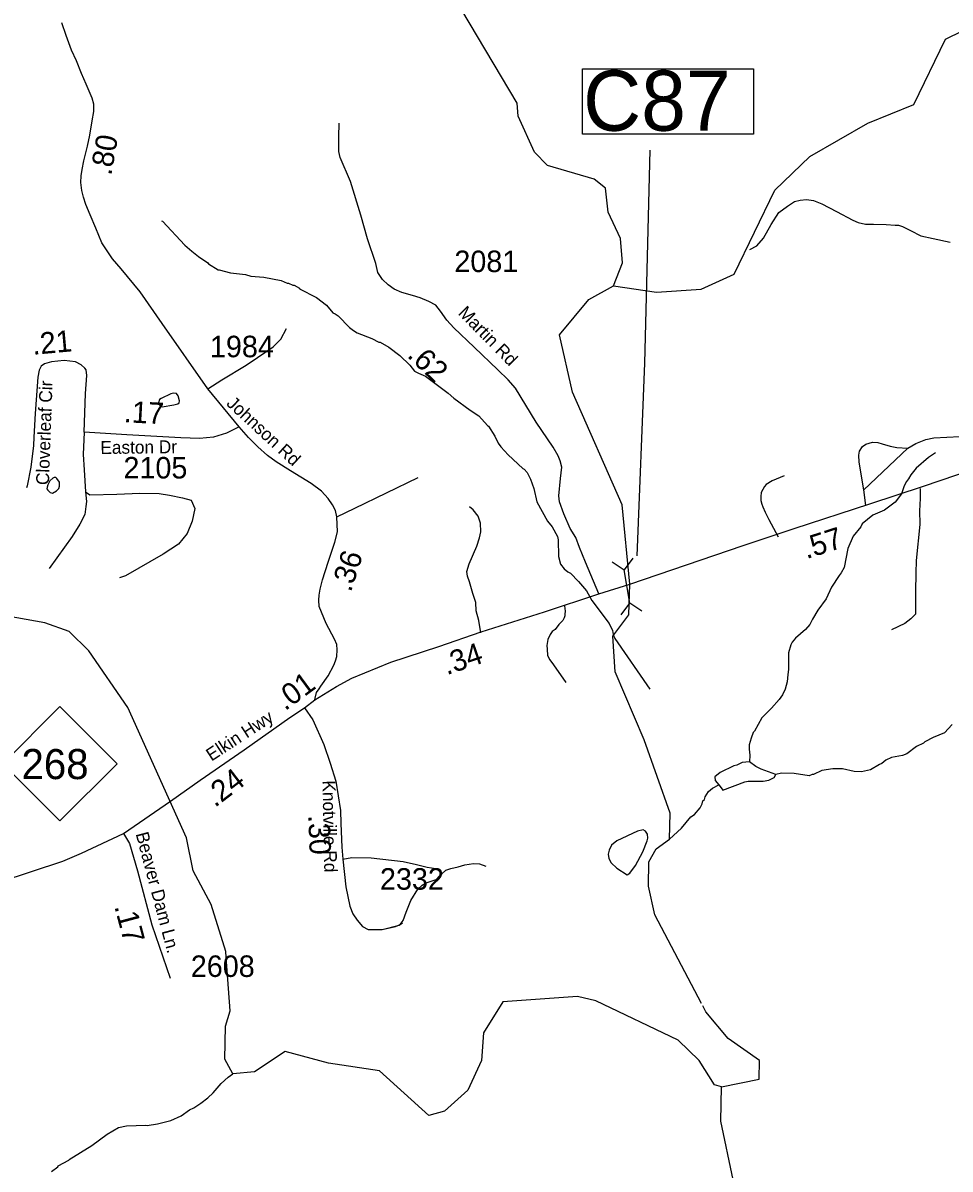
# Model space of a CAD drawing. Extents: x 1248224 to 1454986, y 825081 to 985870.
# Drawn here: x 1383650 to 1389045, y 897074 to 903739 of the extents above; entities that cross this region are included whole.
import ezdxf

# ---------------------------------------------------------------- set-up
doc = ezdxf.new("R2010")
doc.units = 0
for name, color, linetype in [('Exist Hydrographic Creek Single Shore', 7, 'Continuous'), ('Exist Hydrographic Misc Water Feature', 7, 'Continuous'), ('Exist Road Non-System Type 51', 7, 'Continuous'), ('Exist Road Primary NC Attributed', 7, 'Continuous'), ('Exist Road Primary NC Label', 7, 'Continuous'), ('Exist Road Primary NC Mileage Hundredths English Label', 7, 'Continuous'), ('Exist Road Primary NC Shield CELL', 7, 'Continuous'), ('Exist Road Primary NC Shield Number Label', 7, 'Continuous'), ('Exist Road Primary NC Structure Culvert CELL', 7, 'Continuous'), ('Exist Road Primary NC Structure Culvert Number Label', 7, 'Continuous'), ('Exist Road Secondary Mileage Hundredths English Label', 7, 'Continuous'), ('Exist Road Secondary Type 41 Attributed', 7, 'Continuous'), ('Exist Road Secondary Type 51 Attributed', 7, 'Continuous'), ('Exist Road Secondary Type 51 Label', 7, 'Continuous'), ('Exist Road Secondary Type 51 Number Label', 7, 'Continuous')]:
    doc.layers.add(name, color=color, linetype=linetype)

msp = doc.modelspace()

# ---------------------------------------------------------------- linework, layer by layer
at = {"layer": 'Exist Hydrographic Creek Single Shore'}
for points in [[(1387086.7, 902210.3), (1387336.7, 902172.5), (1387595.7, 902190.2), (1387788.7, 902278.2), (1388024.7, 902765.9), (1388228.6, 902962.1), (1388566.7, 903155.6), (1388834.7, 903265.1), (1389018.7, 903645.5), (1389220.7, 903743.2)], [(1387180.8, 900475.6), (1387137.6, 900936), (1386848.6, 901591.4), (1386772.7, 901924.5), (1386943.7, 902131), (1387086.7, 902210.3)], [(1387599.2, 898035.9), (1387327.6, 898551.6), (1387289.7, 898719.7), (1387292.7, 898860.9), (1387335.6, 898935.5), (1387411.7, 898993), (1387415.7, 899144.1), (1387265.7, 899570.6), (1387097.1, 899965.1), (1387081.9, 900173.1), (1387175.7, 900297.4), (1387180.8, 900475.6)]]:
    msp.add_lwpolyline(points, dxfattribs=at)
at = {"layer": 'Exist Hydrographic Misc Water Feature'}
for points in [[(1387086.7, 902210.3), (1387139.6, 902343.8), (1387126.7, 902485.3), (1387054.6, 902637.7), (1387040.7, 902779.1), (1386974.6, 902829.8), (1386701.6, 902910.8), (1386627.6, 902987.8), (1386532.7, 903196.5), (1386525.7, 903272.1), (1386203.7, 903813.7), (1386155.7, 903939.4), (1386049.7, 904023.7), (1385640.6, 904048.3), (1385558.6, 904086), (1384856.6, 904832.2), (1384607.5, 905270.6), (1384430.5, 905649.1), (1384400.5, 905734.4), (1384355.5, 906001.2), (1384120.5, 906324.4), (1383883.6, 906562.3), (1383313.5, 907233.6)], [(1384455.9, 902588.2), (1384461.9, 902586.2), (1384592.8, 902447.3), (1384632.1, 902412.5), (1384671.4, 902381.6), (1384726.6, 902344.4), (1384729.9, 902338.9), (1384785.8, 902303.2), (1384791.4, 902304.2), (1384857.3, 902285.6), (1384945.2, 902275.6), (1384977, 902267), (1385050.9, 902261.4), (1385152.4, 902241.1), (1385188.1, 902226.3), (1385196.1, 902226.2), (1385219.8, 902213.7), (1385227.8, 902213.5), (1385259.4, 902196.8), (1385259.3, 902192.8), (1385358.3, 902142.6), (1385417.3, 902097.3), (1385452.4, 902052.6), (1385466.2, 902048.3), (1385484, 902035.9), (1385550.5, 901968.5), (1385574.2, 901950), (1385595.8, 901937.5), (1385681.1, 901903.7), (1385720.7, 901882.8), (1385728.7, 901882.6), (1385780, 901853.5), (1385843, 901804.2), (1385900.6, 901748.9), (1385929, 901714.3), (1385950.8, 901701.9), (1385992.4, 901685), (1386124.2, 901586.1), (1386157.7, 901557.3), (1386252.6, 901487.3), (1386303.4, 901454.2), (1386354.2, 901397.2), (1386359.6, 901395), (1386396.8, 901336.2), (1386416, 901295.8), (1386431.5, 901273.5), (1386474.5, 901226.6), (1386558.8, 901148.8), (1386566.7, 901144.5), (1386584.3, 901124.2), (1386603.4, 901085.8), (1386622.3, 901031.5), (1386640.7, 900955.1), (1386702.2, 900841.8), (1386729.4, 900809.2), (1386760.2, 900752.6), (1386763.8, 900732.5), (1386765.7, 900636.5), (1386778.8, 900592.2), (1386800.2, 900563.8), (1386819.8, 900547.3), (1386835.6, 900539), (1386882.6, 900491.7), (1386928.5, 900437.5), (1386960.1, 900380.4), (1387061.2, 900246.2), (1387080.4, 900205.8), (1387083.9, 900181.7), (1387093.4, 900159.6), (1387298.9, 899864.1)], [(1384439.7, 901529.7), (1384442.6, 901519.2), (1384450.5, 901511.1), (1384460.3, 901506.9), (1384528.6, 901517.3), (1384550.8, 901524.8), (1384558.9, 901530.7), (1384561.1, 901540.6), (1384553.7, 901570.7), (1384544.1, 901584.9), (1384526.1, 901585.3), (1384510.1, 901581.7), (1384453.5, 901555), (1384445.3, 901549.1), (1384439.7, 901529.7)], [(1388961, 901239.7), (1388920.4, 901212.6), (1388847.1, 901150.3), (1388816.3, 901111), (1388803.7, 901087.2), (1388791.3, 901071.5), (1388778.8, 901047.9), (1388761.8, 901000.3), (1388724.8, 900952.7), (1388663.8, 900906.5), (1388595.1, 900876), (1388534, 900825.4), (1388525.7, 900809.6), (1388480.5, 900754.6), (1388451, 900683.3), (1388428.5, 900571.8), (1388411.8, 900540.3), (1388399.5, 900526.5), (1388355.7, 900457.5), (1388324.5, 900390.3), (1388276.5, 900324), (1388244, 900272.2), (1388229.3, 900240.5), (1388204.6, 900211), (1388145.5, 900162.3), (1388127.1, 900138.8), (1388118.7, 900123), (1388105.6, 900075.3), (1388105.5, 899979.3), (1388101.5, 899949.4), (1388096.7, 899907.5), (1388085.7, 899864.6), (1388069.7, 899832), (1388051.3, 899804.5), (1388006.7, 899753.7), (1387949.5, 899698.9), (1387907.8, 899620), (1387899.6, 899612.1), (1387886.9, 899580.4), (1387876, 899540.7), (1387875.5, 899516.7), (1387880.7, 899480.7), (1387878.4, 899443)], [(1383795.1, 901053.9), (1383790.1, 901039.9), (1383789.9, 901029.9), (1383793.8, 901021.8), (1383807.4, 901007.6), (1383821.4, 901005.2), (1383845.7, 901018.6), (1383858, 901032.4), (1383862.3, 901044.3), (1383862.8, 901068.3), (1383847.2, 901090.6), (1383841.4, 901094.7), (1383831.3, 901094.9), (1383823.2, 901091.1), (1383806.9, 901075.5), (1383795.1, 901053.9)], [(1384833.1, 898306.9), (1384830.6, 898339.1), (1384744.6, 898613.4), (1384639.6, 898809.1), (1384602.6, 899000.3), (1384259.6, 899759), (1384032.6, 900088.5), (1383918.6, 900199.3), (1383777.6, 900251.3), (1383503.6, 900299.5)], [(1389056.7, 899658.5), (1389011.7, 899611.6), (1388947.1, 899583.1), (1388898.5, 899558.2), (1388890.4, 899550.3), (1388849.9, 899531.2), (1388793, 899488.5), (1388768.8, 899479), (1388704.5, 899466.5), (1388672.2, 899451.2), (1388647.7, 899431.7), (1388635.3, 899426.5), (1388581.8, 899396), (1388529.5, 899384.4), (1388486.4, 899385.4), (1388419.1, 899400.8), (1388363.1, 899402), (1388298.8, 899391.5), (1388250.3, 899368.6), (1388242.3, 899368.7), (1388226.1, 899361.1), (1388138.5, 899375.1), (1388064.4, 899376.6), (1388030.4, 899368.7)], [(1387878.4, 899443), (1387835.8, 899437.7), (1387803.4, 899422.4), (1387787.4, 899418.7), (1387706.5, 899380.5), (1387676, 899355.3), (1387677.5, 899333.2), (1387700, 899309.2)], [(1388030.4, 899368.7), (1387945, 899399.2), (1387915.4, 899415.9), (1387878.4, 899443)], [(1387700, 899309.2), (1387712.6, 899290.5), (1387721.9, 899276.5), (1387851.4, 899325.3), (1387869.4, 899329), (1387957.4, 899329), (1387989.6, 899336.3), (1388021.9, 899351.6), (1388030.4, 899368.7)], [(1387411.7, 898993), (1387483, 899057.2), (1387536.9, 899122.4), (1387557.2, 899136), (1387590, 899175.2), (1387602.6, 899198.9), (1387606.9, 899214.8), (1387615.1, 899222.7), (1387619.5, 899238.6), (1387640.1, 899270.1), (1387662.5, 899289.5), (1387700, 899309.2)], [(1387166.4, 898784.4), (1387181.7, 898794.4), (1387214.7, 898839.8), (1387256.4, 898918.7), (1387281.8, 898982.2), (1387286.2, 898998.1), (1387284.7, 899022.1), (1387273, 899038.4), (1387259.2, 899046.6), (1387227.1, 899039.3), (1387105.8, 898982.1), (1387075.3, 898956.7), (1387060.6, 898929.1), (1387056.1, 898905.2), (1387059.6, 898879.1), (1387073, 898854.8), (1387106.3, 898824.1), (1387166.4, 898784.4)], [(1387715.7, 897552.2), (1387674.7, 897563), (1387585.7, 897705.9), (1387462.7, 897823.3), (1386983.7, 898052.9), (1386876.6, 898078), (1386441.7, 898047.4), (1386329.7, 897865.8), (1386317.7, 897705.1), (1386239.6, 897532.8), (1386103.7, 897410.8), (1386011.6, 897386.3), (1385724.7, 897644.9), (1385428.7, 897690.7), (1385176.5, 897757.8), (1384997.8, 897639.6), (1384871.6, 897628.1), (1384825.6, 897712.2), (1384829.6, 897905.8), (1384856.7, 897993.9), (1384833.1, 898306.9)], [(1387715.7, 897552.2), (1387933.7, 897597.1), (1387935.7, 897705.4), (1387754.7, 897833.9), (1387624.7, 897987.5), (1387606.1, 898022.6)], [(1383815.6, 897059.8), (1383852.3, 897087), (1383854.4, 897092.1), (1383917.2, 897125.5), (1383919.8, 897130.6), (1384050.9, 897210.5), (1384140.5, 897276.4), (1384205.2, 897315), (1384253.5, 897326), (1384365.6, 897329.5), (1384373.6, 897327.3), (1384433.8, 897338), (1384510.2, 897356.3), (1384570.8, 897383), (1384619.6, 897417.8), (1384643.8, 897429.3), (1384684.4, 897456.4), (1384725.1, 897487.4), (1384757.8, 897516.8), (1384802.9, 897571.7), (1384843.7, 897608.7), (1384871.6, 897628.1)], [(1387782.4, 897011.8), (1387711.7, 897352.1), (1387715.7, 897552.2)]]:
    msp.add_lwpolyline(points, dxfattribs=at)
at = {"layer": 'Exist Road Non-System Type 51'}
for p, q in [((1388542.4, 901023), (1388799.7, 901266.8)), ((1388554.9, 900932.7), (1388542.4, 901023))]:
    msp.add_line(p, q, dxfattribs=at)
for points in [[(1387879.7, 902421.9), (1387920, 902442.4), (1387960.2, 902487), (1388004.4, 902567.1), (1388048.5, 902635.9), (1388098.4, 902673.2), (1388140.6, 902701.1), (1388173.2, 902708.5), (1388209.6, 902712.3), (1388249.9, 902706.7), (1388299.8, 902686.2), (1388384.2, 902643.4), (1388480.1, 902591.3), (1388510.8, 902578.2), (1388553, 902568.9), (1388599, 902568.9), (1388673.8, 902567.1), (1388725.6, 902563.3), (1388744.8, 902563.3), (1388767.8, 902555.9), (1388813.9, 902531.7), (1388875.2, 902501.9), (1388946.2, 902485.2), (1389046, 902464.7)], [(1384726, 901611.6), (1384807.1, 901662.9), (1384949.2, 901748.8), (1385014.4, 901793.3), (1385106.2, 901855.5), (1385150.6, 901900), (1385183.2, 901962.2)], [(1388799.7, 901266.8), (1388845, 901294.3), (1388903.5, 901315.7), (1388951.5, 901326.9), (1389101.1, 901333.4), (1389155.8, 901341.8), (1389183.6, 901351.1), (1389198.9, 901361.3), (1389213.3, 901373.4), (1389219.1, 901393.9), (1389222.9, 901419), (1389217.2, 901441.4), (1389206.6, 901466.5), (1389189.4, 901488.8), (1389178.8, 901527)], [(1384007.1, 901359.1), (1384000.3, 901229.5), (1384005.8, 901139.6), (1384014, 901012.6), (1384019.4, 900955.8), (1384016.7, 900926.7), (1384009.9, 900880.4), (1383981.3, 900824.9), (1383936.3, 900753.5), (1383802, 900567)], [(1383712.1, 901281.2), (1383695.5, 901155.6), (1383674.6, 901048.1), (1383671.1, 901035.7)], [(1388542.4, 901023), (1388515.7, 901184.6), (1388514.5, 901224.7), (1388518.9, 901248.6), (1388535.7, 901276.3), (1388554, 901289.9), (1388594.3, 901300.9), (1388624.2, 901298.3), (1388650.1, 901291.8), (1388695.8, 901276.9), (1388735.7, 901270.1), (1388799.7, 901266.8)], [(1385476.3, 900867.2), (1385582.2, 900916.8), (1385949.2, 901096)], [(1388079.8, 901105.5), (1388009.2, 901076.9), (1387974.7, 901055.6), (1387964.5, 901043.8), (1387945.7, 901008.4), (1387943.3, 900984.4), (1387944.8, 900962.4), (1387950.2, 900940), (1387955.9, 900925.9), (1387969.2, 900893.6), (1387990.4, 900851.2), (1388044.4, 900750)], [(1384014, 901012.6), (1384039.9, 900995.8), (1384196.8, 900998.8), (1384330.1, 901004.7), (1384442.7, 901001.8), (1384501.9, 900992.9), (1384578.9, 900978.1), (1384629.3, 900963.2), (1384650, 900915.8), (1384635.2, 900841.7), (1384605.6, 900770.6), (1384555.2, 900708.3), (1384466.4, 900649.1), (1384247.2, 900524.6), (1384211.6, 900512.7)], [(1388870.4, 901031.4), (1388870.4, 900977.4), (1388868.9, 900934.8), (1388868.1, 900902.8), (1388868.5, 900822), (1388848, 900613.4), (1388846.5, 900539.4), (1388844.5, 900432), (1388844.5, 900301.7), (1388815.8, 900273.8), (1388781.2, 900245.9), (1388704.5, 900210.5)], [(1386315.3, 900192.8), (1386301.9, 900263.5), (1386286.6, 900321.2), (1386284.7, 900367.8), (1386267.4, 900421.8), (1386248.2, 900488.8), (1386236.7, 900522.3), (1386232.9, 900548.3), (1386246.3, 900593), (1386290.4, 900695.4), (1386306.7, 900744.7), (1386314.4, 900780.1), (1386312.5, 900830.3), (1386299, 900871.3), (1386270.3, 900908.5), (1386249.2, 900925.3)], [(1386801.6, 900350.1), (1386804.5, 900317.5), (1386804.2, 900301.5), (1386804, 900291.5), (1386799.7, 900279.6), (1386791.4, 900263.7), (1386768.9, 900240.2), (1386746.3, 900212.6), (1386730.1, 900200.9), (1386717.7, 900183.2), (1386705.1, 900153.4), (1386698.4, 900119.5), (1386700, 900097.5), (1386703.3, 900061.4), (1386716.5, 900035.1), (1386738, 900006.7), (1386810, 899903.1)], [(1385512.4, 898876.4), (1385563.5, 898885.7), (1385676.6, 898884.3), (1385862, 898863.2), (1385941, 898846), (1386002.4, 898830.1), (1386052.8, 898822.2), (1386073.2, 898809), (1386086.9, 898791.8)], [(1386086.9, 898791.8), (1386111.4, 898811.6), (1386140, 898822.2), (1386182.3, 898831.5), (1386221.8, 898843.4), (1386270.9, 898851.3), (1386306.3, 898848.6), (1386344.5, 898835.4)], [(1385740.7, 898467.8), (1385817, 898483.7), (1385844.3, 898495.6), (1385863.4, 898519.4), (1385879.7, 898568.3), (1385907, 898635.8), (1385947.9, 898701.9), (1385972.4, 898725.7), (1385995.6, 898738.9), (1386031, 898749.5), (1386055.5, 898757.4), (1386074.6, 898778.6), (1386086.9, 898791.8)]]:
    msp.add_lwpolyline(points, dxfattribs=at)
at = {"layer": 'Exist Road Primary NC Attributed'}
for points in [[(1387001.6, 900418.5), (1387180.8, 900475.6), (1387842, 900699.7), (1388137.6, 900799.7), (1388578.8, 900941.6), (1388889.5, 901044.4), (1389083.9, 901111.5), (1389381.7, 901206.8), (1389606.1, 901283.5), (1389746.4, 901327.1), (1389867.9, 901361.8)], [(1385348.9, 899802.8), (1385474, 899880.2), (1385563.9, 899929.4), (1385790.3, 900022.3), (1386070, 900113.7), (1386315.5, 900197.6), (1386685.2, 900314.4), (1387001.6, 900418.5)], [(1385288.2, 899755.8), (1385348.9, 899802.8)], [(1384236, 899025.5), (1384508.4, 899214.2), (1384681.7, 899335.8), (1384936.4, 899512.9), (1385202.1, 899699.4), (1385288.2, 899755.8)], [(1382171.7, 898274.9), (1382331, 898354.1), (1382452.2, 898407), (1382619.7, 898465.8), (1382759.1, 898520.6), (1382984.3, 898586.1), (1383130.4, 898629.9), (1383340, 898689.1), (1383517.4, 898743.8), (1383881.1, 898863.6), (1383990.3, 898910.1), (1384236, 899025.5)]]:
    msp.add_lwpolyline(points, dxfattribs=at)
at = {"layer": 'Exist Road Primary NC Shield CELL'}
msp.add_lwpolyline([(1383532.4, 899431.4), (1383865.4, 899764.4), (1384198.4, 899431.4), (1383865.4, 899098.4)], close=True, dxfattribs=at)
at = {"layer": 'Exist Road Primary NC Structure Culvert CELL'}
for p, q in [((1387079.5, 900606.1), (1387148.6, 900559.6)), ((1387198.7, 900626.1), (1387148.6, 900559.6)), ((1387181.5, 900364), (1387148.6, 900559.6)), ((1387131.3, 900297.5), (1387181.5, 900364)), ((1387250.6, 900317.5), (1387181.5, 900364))]:
    msp.add_line(p, q, dxfattribs=at)
at = {"layer": 'Exist Road Primary NC Structure Culvert Number Label'}
msp.add_lwpolyline([(1386906.3, 903472.1), (1387901.8, 903472.1), (1387901.8, 903092.3), (1386906.3, 903092.3)], close=True, dxfattribs=at)
msp.add_lwpolyline([(1387225, 900640.5), (1387269.7, 901759.9), (1387299.6, 902998.6)], dxfattribs=at)
at = {"layer": 'Exist Road Secondary Type 41 Attributed'}
msp.add_lwpolyline([(1387001.6, 900418.5), (1386923.8, 900604), (1386888.3, 900688.9), (1386866.4, 900746.4), (1386834.9, 900798.5), (1386797.9, 900883.4), (1386771.9, 900954.6), (1386769.3, 900989.5), (1386778.8, 901089.5), (1386785.7, 901155.2), (1386776.1, 901192.2), (1386763.8, 901221), (1386735, 901273), (1386636.5, 901416.8), (1386516.3, 901614.5), (1386473.9, 901663.8), (1386413.7, 901721.3), (1386275.4, 901852.8), (1386156.8, 901965.7), (1386117.1, 902010.9), (1386080.2, 902062.9), (1386052.8, 902098.6), (1386011.8, 902119.1), (1385961.1, 902139.7), (1385916, 902153.3), (1385855.7, 902171.2), (1385810.6, 902191.7), (1385775.5, 902215.8), (1385741.3, 902247.3), (1385715.3, 902288.3), (1385704.3, 902340.4), (1385655, 902484.2), (1385616.7, 902620.6), (1385555.2, 902816.4), (1385495, 902956.8), (1385488.1, 902991), (1385488.1, 903077.3), (1385490.9, 903155.4)], dxfattribs=at)
at = {"layer": 'Exist Road Secondary Type 51 Attributed'}
for points in [[(1384908.7, 901390.8), (1384726, 901611.6), (1384459.4, 901991.8), (1384332.4, 902174.4), (1384220.6, 902309.4), (1384171.4, 902367.1), (1384109.6, 902460), (1384073.5, 902546), (1384041.3, 902623.2), (1384015.3, 902684.1), (1384001.7, 902726.4), (1383992.8, 902764.7), (1383987.4, 902810.9), (1383988.8, 902850.3), (1383994.2, 902887.7), (1384005.1, 902938), (1384026.2, 903022.6), (1384039.9, 903086.1), (1384053.5, 903169.4), (1384063, 903223.6), (1384063.2, 903266.2), (1384051.9, 903302.5), (1384018.7, 903383.6), (1383991.5, 903444.4), (1383961.5, 903518.5), (1383932.9, 903580.6), (1383900.6, 903665.3), (1383875.4, 903739.4)], [(1384007.1, 901359.1), (1384014, 901583.9), (1384021.5, 901689.7), (1384017.4, 901721.4), (1384010.6, 901732), (1383988.7, 901750.5), (1383956, 901767.7), (1383889.3, 901775.6), (1383815.7, 901769), (1383774.8, 901755.8), (1383755.7, 901742.6), (1383743.4, 901720.1), (1383736.6, 901679.1), (1383721.6, 901467.5), (1383713.2, 901330.4), (1383712.1, 901281.2)], [(1384908.7, 901390.8), (1384833.7, 901352.5), (1384758.8, 901330), (1384677, 901322.1), (1384569.3, 901326), (1384253.8, 901343.2), (1384007.1, 901359.1)], [(1385348.9, 899802.8), (1385350.9, 899813.3), (1385357.7, 899845), (1385373.2, 899866.9), (1385382.6, 899882.2), (1385425.2, 899941.6), (1385459.3, 900005), (1385468.1, 900028.8), (1385476.3, 900055.3), (1385478.4, 900093.6), (1385475.6, 900124.1), (1385463.4, 900155.8), (1385415, 900247), (1385374.1, 900346.2), (1385371.4, 900381.9), (1385374.1, 900412.3), (1385379.5, 900446.7), (1385393.2, 900500.9), (1385426.6, 900602.7), (1385464.7, 900719.1), (1385479.7, 900779.9), (1385476.3, 900867.2), (1385468.1, 900904.2), (1385451.8, 900937.3), (1385425.9, 900974.3), (1385386.4, 901015.3), (1385326.4, 901061.6), (1385207.8, 901134.3), (1385123.3, 901185.9), (1385073.6, 901224.2), (1385016.3, 901274.5), (1384961.8, 901327.4), (1384908.7, 901390.8)], [(1385288.2, 899755.8), (1385337.3, 899685.7), (1385400, 899542.9), (1385436.8, 899434.4), (1385470.2, 899330), (1385497.4, 899159.4), (1385499.5, 899084), (1385504.9, 898945.2), (1385512.4, 898876.4), (1385528.8, 898715.1), (1385551.9, 898602.7), (1385569.7, 898559.1), (1385594.2, 898522), (1385626.2, 898483.7), (1385658.9, 898467.8), (1385693, 898466.5), (1385740.7, 898467.8), (1385838.7, 898491.6), (1385858.3, 898505.7)], [(1384236, 899025.5), (1384270.7, 898966.9), (1384316.7, 898807.9), (1384400.4, 898494), (1384507, 898184.2)]]:
    msp.add_lwpolyline(points, dxfattribs=at)

# ---------------------------------------------------------------- texts
at = {"layer": 'Exist Road Primary NC Label'}
msp.add_text('Elkin Hwy', height=75, rotation=33.13249, dxfattribs=at).set_placement((1384746.8, 899442.9))
at = {"layer": 'Exist Road Primary NC Mileage Hundredths English Label'}
for s, rotation, p in [('.57', 17.83312, (1388209.3, 900620.4)), ('.34', 18.87497, (1386116.1, 899945.4)), ('.01', 36.41256, (1385175.2, 899735.8)), ('.24', 37.34522, (1384767, 899173.7))]:
    msp.add_text(s, height=125, rotation=rotation, dxfattribs=at).set_placement(p)
at = {"layer": 'Exist Road Primary NC Shield Number Label'}
msp.add_text('268', height=175, dxfattribs=at).set_placement((1383641.5, 899341.7))
at = {"layer": 'Exist Road Primary NC Structure Culvert Number Label'}
msp.add_text('C87', height=350, dxfattribs=at).set_placement((1386909.6, 903112.1))
at = {"layer": 'Exist Road Secondary Mileage Hundredths English Label'}
for s, rotation, p in [('.80', 80.01952, (1384163.7, 902848.1)), ('.21', 5.13368, (1383708.1, 901808.8)), ('.62', 316.42941, (1385880.9, 901800.4)), ('.17', 356.88135, (1384234.8, 901417.5)), ('.36', 71.84416, (1385557.5, 900424.6)), ('.30', 272.2483, (1385309.7, 899131.7)), ('.17', 284.92532, (1384180.9, 898601.3))]:
    msp.add_text(s, height=125, rotation=rotation, dxfattribs=at).set_placement(p)
at = {"layer": 'Exist Road Secondary Type 51 Label'}
for s, rotation, p in [('Martin Rd', 314.50002, (1386177.6, 902048.2)), ('Cloverleaf Cir', 87.95917, (1383800.9, 901050.5)), ('Johnson Rd', 317.25517, (1384829.1, 901520.2)), ('Easton Dr', 0.64479, (1384101, 901232.2)), ('Knotville Rd', 271.14815, (1385392.9, 899333.6)), ('Beaver Dam Ln.', 284.92531, (1384305.3, 899023.5))]:
    msp.add_text(s, height=75, rotation=rotation, dxfattribs=at).set_placement(p)
at = {"layer": 'Exist Road Secondary Type 51 Number Label'}
for s, p in [('2081', (1386160.4, 902290.2)), ('1984', (1384738.1, 901795)), ('2105', (1384234.9, 901089.9)), ('2332', (1385727.5, 898698.9)), ('2608', (1384626.7, 898191.3))]:
    msp.add_text(s, height=125, dxfattribs=at).set_placement(p)

doc.saveas('drawing.dxf')
